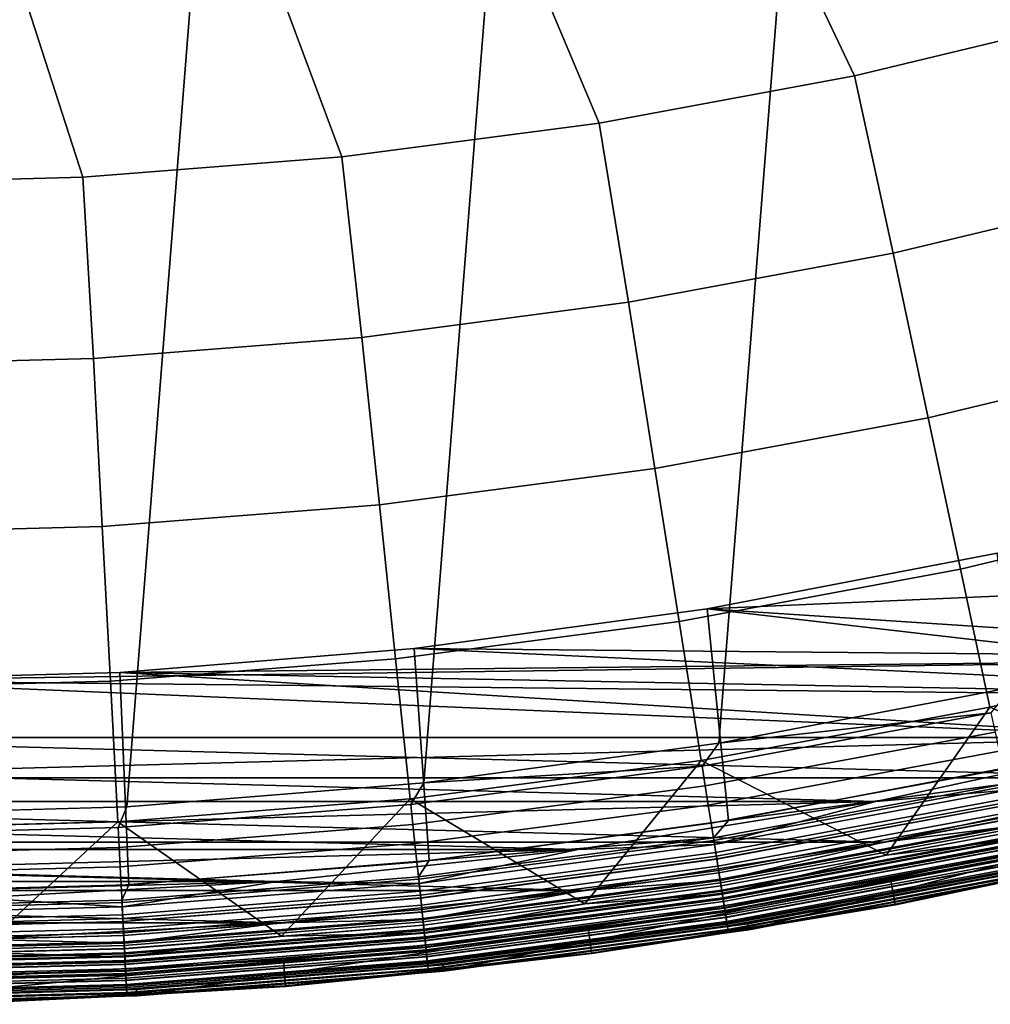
# Model space of a CAD drawing. Header units: metres. Extents: x -167 to 28, y -27 to 27.
# Tile 246 of 303: x 0.93 to 5.55, y -27.5 to -22.81. Entities that reach past the tile are written whole.
import ezdxf

# ---------------------------------------------------------------- set-up
doc = ezdxf.new("R2010")
doc.units = ezdxf.units.M
doc.layers.add('solid_12_065_021_XXX', color=7, linetype='CONTINUOUS')

msp = doc.modelspace()

# ---------------------------------------------------------------- linework, layer by layer
at = {"layer": 'solid_12_065_021_XXX'}
for points in [[(-4.207098, -26.262609, 0.2), (-0.022623, 26.597439, 0.2), (1.392003, 26.561003, 0.2), (-2.802653, -26.449375, 0.2)], [(2.802653, 26.449375, 0.2), (-1.392003, -26.561003, 0.2), (-2.802653, -26.449375, 0.2), (1.392003, 26.561003, 0.2)], [(4.207098, 26.262609, 0.2), (0.022623, -26.597439, 0.2), (-1.392003, -26.561003, 0.2), (2.802653, 26.449375, 0.2)], [(5.599999, 26.00124, 0.2), (1.438912, -26.558498, 0.2), (0.022623, -26.597439, 0.2), (4.207098, 26.262609, 0.2)], [(6.976521, 25.666178, 0.2), (2.851502, -26.444155, 0.2), (1.438912, -26.558498, 0.2), (5.599999, 26.00124, 0.2)], [(8.333064, 25.258354, 0.2), (4.255505, -26.254814, 0.2), (2.851502, -26.444155, 0.2), (6.976521, 25.666178, 0.2)], [(9.666076, 24.778851, 0.2), (5.647253, -25.991018, 0.2), (4.255505, -26.254814, 0.2), (8.333064, 25.258354, 0.2)], [(4.493735, -22.221415, 134.024979), (4.90078, -23.080256, 132.856903), (6.102175, -22.792089, 132.856903), (5.658919, -21.953623, 134.024979)], [(3.316054, -22.42741, 134.024979), (3.685947, -23.305141, 132.856903), (4.90078, -23.080256, 132.856903), (4.493735, -22.221415, 134.024979)], [(2.129151, -22.571035, 134.024979), (2.461009, -23.466131, 132.856903), (3.685947, -23.305141, 132.856903), (3.316054, -22.42741, 134.024979)], [(0.936326, -22.651892, 134.024979), (1.229323, -23.56278, 132.856903), (2.461009, -23.466131, 132.856903), (2.129151, -22.571035, 134.024979)], [(-0.259102, -22.669754, 134.024979), (-0.005734, -23.594826, 132.856903), (1.229323, -23.56278, 132.856903), (0.936326, -22.651892, 134.024979)], [(6.330273, -23.624901, 131.643692), (6.102175, -22.792089, 132.856903), (4.90078, -23.080256, 132.856903), (5.085166, -23.923824, 131.643692)], [(5.085166, -23.923824, 131.643692), (4.90078, -23.080256, 132.856903), (3.685947, -23.305141, 132.856903), (3.826121, -24.157175, 131.643692)], [(3.826121, -24.157175, 131.643692), (3.685947, -23.305141, 132.856903), (2.461009, -23.466131, 132.856903), (2.556588, -24.324312, 131.643692)], [(2.556588, -24.324312, 131.643692), (2.461009, -23.466131, 132.856903), (1.229323, -23.56278, 132.856903), (1.280048, -24.424778, 131.643692)], [(1.280048, -24.424778, 131.643692), (1.229323, -23.56278, 132.856903), (-0.005734, -23.594826, 132.856903), (0, -24.458296, 131.643692)], [(5.251734, -24.707466, 130.388458), (6.537626, -24.39875, 130.388458), (6.330273, -23.624901, 131.643692), (5.085166, -23.923824, 131.643692)], [(3.951448, -24.94846, 130.388458), (5.251734, -24.707466, 130.388458), (5.085166, -23.923824, 131.643692), (3.826121, -24.157175, 131.643692)], [(2.640331, -25.121071, 130.388458), (3.951448, -24.94846, 130.388458), (3.826121, -24.157175, 131.643692), (2.556588, -24.324312, 131.643692)], [(1.321977, -25.224829, 130.388458), (2.640331, -25.121071, 130.388458), (2.556588, -24.324312, 131.643692), (1.280048, -24.424778, 131.643692)], [(6.537626, -24.39875, 130.388458), (5.251734, -24.707466, 130.388458), (5.404921, -25.428152, 129.094391), (6.72832, -25.110432, 129.094391)], [(0, -25.259445, 130.388458), (1.321977, -25.224829, 130.388458), (1.280048, -24.424778, 131.643692), (0, -24.458296, 131.643692)], [(5.251734, -24.707466, 130.388458), (3.951448, -24.94846, 130.388458), (4.066707, -25.676174, 129.094391), (5.404921, -25.428152, 129.094391)], [(3.951448, -24.94846, 130.388458), (2.640331, -25.121071, 130.388458), (2.717346, -25.853821, 129.094391), (4.066707, -25.676174, 129.094391)], [(6.72832, -25.110432, 129.094391), (5.404921, -25.428152, 129.094391), (5.544335, -26.084044, 127.764793), (6.90187, -25.758129, 127.764793)], [(2.640331, -25.121071, 130.388458), (1.321977, -25.224829, 130.388458), (1.360538, -25.960604, 129.094391), (2.717346, -25.853821, 129.094391)], [(1.321977, -25.224829, 130.388458), (0, -25.259445, 130.388458), (0, -25.996231, 129.094391), (1.360538, -25.960604, 129.094391)], [(4.199464, -25.615786, 24.5), (5.580151, -25.350855, 24.5), (5.580103, -25.350868, 25), (4.199574, -25.615767, 25)], [(5.713675, -26.355589, 24.5), (5.580151, -25.350855, 24.5), (4.199464, -25.615786, 24.5), (4.30171, -26.622519, 24.5)], [(5.580122, -25.350863, 111.5), (4.199525, -25.615776, 111.5), (4.199574, -25.615767, 111), (5.580103, -25.350868, 111)], [(7.85253, -26.039099, 111.5), (4.199525, -25.615776, 111.5), (5.580122, -25.350863, 111.5), (9.227446, -25.584198, 111.5)], [(5.580103, -25.350868, 111), (4.199574, -25.615767, 111), (9.160177, -25.398642, 111)], [(5.580103, -25.350868, 25), (9.160177, -25.398642, 25), (7.795275, -25.850214, 25), (4.199574, -25.615767, 25)], [(4.199574, -25.615767, 111), (2.806523, -25.805571, 111), (7.795275, -25.850214, 111), (9.160177, -25.398642, 111)], [(5.404921, -25.428152, 129.094391), (4.066707, -25.676174, 129.094391), (4.171603, -26.338465, 127.764793), (5.544335, -26.084044, 127.764793)], [(2.806519, -25.805571, 24.5), (4.199464, -25.615786, 24.5), (4.199574, -25.615767, 25), (2.806523, -25.805571, 25)], [(4.30171, -26.622519, 24.5), (4.199464, -25.615786, 24.5), (2.806519, -25.805571, 24.5), (2.877889, -26.81382, 24.5)], [(4.199525, -25.615776, 111.5), (2.806533, -25.805567, 111.5), (2.806523, -25.805571, 111), (4.199574, -25.615767, 111)], [(2.806523, -25.805571, 25), (4.199574, -25.615767, 25), (7.795275, -25.850214, 25)], [(7.85253, -26.039099, 111.5), (2.806533, -25.805567, 111.5), (4.199525, -25.615776, 111.5)], [(4.066707, -25.676174, 129.094391), (2.717346, -25.853821, 129.094391), (2.787437, -26.520695, 127.764793), (4.171603, -26.338465, 127.764793)], [(6.90187, -25.758129, 127.764793), (5.544335, -26.084044, 127.764793), (6.469719, -26.48201, 126.423683)], [(2.806533, -25.805567, 111.5), (1.405294, -25.919666, 111.5), (1.405288, -25.919666, 111), (2.806523, -25.805571, 111)], [(2.806523, -25.805571, 111), (1.405288, -25.919666, 111), (7.795275, -25.850214, 111)], [(2.806523, -25.805571, 25), (7.795275, -25.850214, 25), (6.408318, -26.228485, 25), (1.405288, -25.919666, 25)], [(1.405356, -25.919664, 24.5), (2.806519, -25.805571, 24.5), (2.806523, -25.805571, 25), (1.405288, -25.919666, 25)], [(7.85253, -26.039099, 111.5), (1.405294, -25.919666, 111.5), (2.806533, -25.805567, 111.5)], [(2.877889, -26.81382, 24.5), (2.806519, -25.805571, 24.5), (1.405356, -25.919664, 24.5), (1.447469, -26.92894, 24.5)], [(0, -25.957735, 25), (6.408318, -26.228485, 25), (-6.408318, -26.228485, 25), (-7.795275, -25.850214, 25)], [(0, -25.957735, 111), (-6.408318, -26.228485, 111), (6.408318, -26.228485, 111), (7.795275, -25.850214, 111)], [(1.405288, -25.919666, 111), (0, -25.957735, 111), (7.795275, -25.850214, 111)], [(2.717346, -25.853821, 129.094391), (1.360538, -25.960604, 129.094391), (1.395631, -26.630232, 127.764793), (2.787437, -26.520695, 127.764793)], [(0, -25.957733, 24.5), (1.405356, -25.919664, 24.5), (1.405288, -25.919666, 25), (0, -25.957735, 25)], [(1.447469, -26.92894, 24.5), (1.405356, -25.919664, 24.5), (0, -25.957733, 24.5), (0.015909, -26.967806, 24.5)], [(1.405294, -25.919666, 111.5), (0, -25.957735, 111.5), (0, -25.957735, 111), (1.405288, -25.919666, 111)], [(0, -25.957735, 25), (1.405288, -25.919666, 25), (6.408318, -26.228485, 25)], [(7.85253, -26.039099, 111.5), (0, -25.957735, 111.5), (1.405294, -25.919666, 111.5)], [(6.455352, -26.42017, 111.5), (-7.852538, -26.039095, 111.5), (0, -25.957735, 111.5), (7.85253, -26.039099, 111.5)], [(1.360538, -25.960604, 129.094391), (0, -25.996231, 129.094391), (0, -26.666777, 127.764793), (1.395631, -26.630232, 127.764793)], [(5.549915, -26.110296, 0.205801), (4.255505, -26.254814, 0.2), (5.647253, -25.991018, 0.2)], [(6.455352, -26.42017, 111.5), (-6.45536, -26.420168, 111.5), (-7.852538, -26.039095, 111.5)], [(5.544335, -26.084044, 127.764793), (4.171603, -26.338465, 127.764793), (5.05112, -26.788809, 126.423683)], [(5.677934, -26.712578, 126.288391), (6.469719, -26.48201, 126.423683), (5.544335, -26.084044, 127.764793), (5.05112, -26.788809, 126.423683)], [(5.549915, -26.110296, 0.205801), (4.175802, -26.364973, 0.205801), (4.255505, -26.254814, 0.2)], [(5.569638, -26.203085, 0.223141), (4.190641, -26.458668, 0.223141), (4.175802, -26.364973, 0.205801), (5.549915, -26.110296, 0.205801)], [(-6.408318, -26.228485, 111), (-5.003234, -26.532389, 111), (6.408318, -26.228485, 111)], [(5.003234, -26.532389, 25), (-5.003234, -26.532389, 25), (-6.408318, -26.228485, 25)], [(6.408318, -26.228485, 25), (5.003234, -26.532389, 25), (-6.408318, -26.228485, 25)], [(-5.003234, -26.532389, 111), (5.003234, -26.532389, 111), (6.408318, -26.228485, 111)], [(5.588784, -26.293159, 0.25177), (4.205047, -26.54962, 0.25177), (4.190641, -26.458668, 0.223141), (5.569638, -26.203085, 0.223141)], [(5.62841, -26.479588, 110.994911), (6.408318, -26.228485, 111), (5.003234, -26.532389, 111)], [(5.628278, -26.478966, 25.004999), (5.003234, -26.532389, 25), (6.408318, -26.228485, 25)], [(4.175802, -26.364973, 0.205801), (2.851502, -26.444155, 0.2), (4.255505, -26.254814, 0.2)], [(5.607074, -26.37921, 0.291271), (4.218809, -26.636509, 0.291271), (4.205047, -26.54962, 0.25177), (5.588784, -26.293159, 0.25177)], [(4.171603, -26.338465, 127.764793), (2.787437, -26.520695, 127.764793), (3.618207, -27.019672, 126.423683)], [(4.175802, -26.364973, 0.205801), (2.790243, -26.547386, 0.205801), (2.851502, -26.444155, 0.2)], [(4.190641, -26.458668, 0.223141), (2.800159, -26.641727, 0.223141), (2.790243, -26.547386, 0.205801), (4.175802, -26.364973, 0.205801)], [(4.272124, -26.973129, 126.288391), (5.05112, -26.788809, 126.423683), (4.171603, -26.338465, 127.764793), (3.618207, -27.019672, 126.423683)], [(5.621719, -26.448109, 24.494911), (5.713675, -26.355589, 24.5), (4.30171, -26.622519, 24.5)], [(5.039947, -26.726315, 111.5), (-5.039955, -26.726313, 111.5), (-6.45536, -26.420168, 111.5)], [(6.455352, -26.42017, 111.5), (5.039947, -26.726315, 111.5), (-6.45536, -26.420168, 111.5)], [(5.624244, -26.459986, 0.34107), (4.231727, -26.718073, 0.34107), (4.218809, -26.636509, 0.291271), (5.607074, -26.37921, 0.291271)], [(5.664384, -26.648834, 111.503677), (5.039947, -26.726315, 111.5), (6.455352, -26.42017, 111.5)], [(1.397036, -26.657034, 0.205801), (1.438912, -26.558498, 0.2), (2.851502, -26.444155, 0.2), (2.790243, -26.547386, 0.205801)], [(4.205047, -26.54962, 0.25177), (2.809784, -26.733311, 0.25177), (2.800159, -26.641727, 0.223141), (4.190641, -26.458668, 0.223141)], [(4.229828, -26.706081, 24.494911), (5.621719, -26.448109, 24.494911), (4.30171, -26.622519, 24.5)], [(4.240743, -26.775, 24.479727), (5.636227, -26.516361, 24.479727), (5.621719, -26.448109, 24.494911), (4.229828, -26.706081, 24.494911)], [(5.640042, -26.534313, 0.400443), (4.243614, -26.793127, 0.400443), (4.231727, -26.718073, 0.34107), (5.624244, -26.459986, 0.34107)], [(4.398066, -27.143822, 24), (5.815101, -26.773209, 0.996509), (7.231786, -26.42577, 0.996509), (5.836513, -26.871273, 24)], [(5.628278, -26.478966, 25.004999), (4.234763, -26.737238, 25.004999), (5.003234, -26.532389, 25)], [(5.642789, -26.547237, 25.020092), (4.245681, -26.806175, 25.020092), (4.234763, -26.737238, 25.004999), (5.628278, -26.478966, 25.004999)], [(4.234862, -26.737867, 110.994911), (5.62841, -26.479588, 110.994911), (5.003234, -26.532389, 111)], [(4.245778, -26.806786, 110.979729), (5.642918, -26.54784, 110.979729), (5.62841, -26.479588, 110.994911), (4.234862, -26.737867, 110.994911)], [(-5.003234, -26.532389, 111), (-3.583898, -26.761084, 111), (5.003234, -26.532389, 111)], [(3.583897, -26.761084, 25), (-3.583898, -26.761084, 25), (-5.003234, -26.532389, 25)], [(5.003234, -26.532389, 25), (3.583897, -26.761084, 25), (-5.003234, -26.532389, 25)], [(-3.583898, -26.761084, 111), (3.583897, -26.761084, 111), (5.003234, -26.532389, 111)], [(0, -26.693617, 0.205801), (0.022623, -26.597439, 0.2), (1.438912, -26.558498, 0.2), (1.397036, -26.657034, 0.205801)], [(2.787437, -26.520695, 127.764793), (1.395631, -26.630232, 127.764793), (2.175038, -27.173946, 126.423683)], [(2.800159, -26.641727, 0.223141), (1.402001, -26.751766, 0.223141), (1.397036, -26.657034, 0.205801), (2.790243, -26.547386, 0.205801)], [(2.854605, -27.159748, 126.288391), (3.618207, -27.019672, 126.423683), (2.787437, -26.520695, 127.764793), (2.175038, -27.173946, 126.423683)], [(4.218809, -26.636509, 0.291271), (2.81898, -26.820801, 0.291271), (2.809784, -26.733311, 0.25177), (4.205047, -26.54962, 0.25177)], [(4.234862, -26.737867, 110.994911), (5.003234, -26.532389, 111), (3.583897, -26.761084, 111)], [(4.234763, -26.737238, 25.004999), (3.583897, -26.761084, 25), (5.003234, -26.532389, 25)], [(4.251209, -26.841078, 24.454756), (5.650136, -26.581802, 24.454756), (5.636227, -26.516361, 24.479727), (4.240743, -26.775, 24.479727)], [(5.654241, -26.601114, 0.468529), (4.254298, -26.860579, 0.468529), (4.243614, -26.793127, 0.400443), (5.640042, -26.534313, 0.400443)], [(5.656706, -26.612709, 25.044977), (4.256152, -26.872286, 25.044977), (4.245681, -26.806175, 25.020092), (5.642789, -26.547237, 25.020092)], [(4.256244, -26.872864, 110.954758), (5.656827, -26.613281, 110.954758), (5.642918, -26.54784, 110.979729), (4.245778, -26.806786, 110.979729)], [(4.261012, -26.902969, 24.420511), (5.663165, -26.643097, 24.420511), (5.650136, -26.581802, 24.454756), (4.251209, -26.841078, 24.454756)], [(5.666634, -26.659416, 0.544336), (4.263622, -26.919449, 0.544336), (4.254298, -26.860579, 0.468529), (5.654241, -26.601114, 0.468529)], [(5.094954, -27.021217, 111.80262), (6.525862, -26.711756, 111.80262), (6.496726, -26.592558, 125.863533), (5.072205, -26.900637, 125.863533)], [(5.689824, -26.768518, 126.006737), (5.072205, -26.900637, 125.863533), (6.496726, -26.592558, 125.863533)], [(1.395631, -26.630232, 127.764793), (0, -26.666777, 127.764793), (0.725699, -27.251192, 126.423683)], [(1.429261, -27.271925, 126.288391), (2.175038, -27.173946, 126.423683), (1.395631, -26.630232, 127.764793), (0.725699, -27.251192, 126.423683)], [(2.809784, -26.733311, 0.25177), (1.40682, -26.843725, 0.25177), (1.402001, -26.751766, 0.223141), (2.800159, -26.641727, 0.223141)], [(4.231727, -26.718073, 0.34107), (2.827612, -26.902929, 0.34107), (2.81898, -26.820801, 0.291271), (4.218809, -26.636509, 0.291271)], [(4.229828, -26.706081, 24.494911), (4.30171, -26.622519, 24.5), (2.877889, -26.81382, 24.5)], [(5.669744, -26.674046, 25.079142), (4.265962, -26.934221, 25.079142), (4.256152, -26.872286, 25.044977), (5.656706, -26.612709, 25.044977)], [(4.266046, -26.934755, 110.920509), (5.669856, -26.674574, 110.920509), (5.656827, -26.613281, 110.954758), (4.256244, -26.872864, 110.954758)], [(4.269951, -26.959412, 24.377687), (5.675046, -26.698994, 24.377687), (5.663165, -26.643097, 24.420511), (4.261012, -26.902969, 24.420511)], [(4.26193, -26.908764, 111.503677), (5.039947, -26.726315, 111.5), (5.664384, -26.648834, 111.503677)], [(4.26193, -26.908764, 111.503677), (5.664384, -26.648834, 111.503677), (5.673964, -26.693901, 111.51474), (4.269137, -26.954269, 111.51474)], [(1.402001, -26.751766, 0.223141), (0, -26.788479, 0.223141), (0, -26.693617, 0.205801), (1.397036, -26.657034, 0.205801)], [(5.67704, -26.708372, 0.626765), (4.271451, -26.968882, 0.626765), (4.263622, -26.919449, 0.544336), (5.666634, -26.659416, 0.544336)], [(5.681636, -26.729996, 25.121891), (4.274909, -26.990717, 25.121891), (4.265962, -26.934221, 25.079142), (5.669744, -26.674046, 25.079142)], [(4.274986, -26.991198, 110.877686), (5.681737, -26.730471, 110.877686), (5.669856, -26.674574, 110.920509), (4.266046, -26.934755, 110.920509)], [(4.269137, -26.954269, 111.51474), (5.673964, -26.693901, 111.51474), (5.683061, -26.7367, 111.532928), (4.275982, -26.997486, 111.532928)], [(4.277845, -27.009253, 24.32716), (5.685538, -26.748352, 24.32716), (5.675046, -26.698994, 24.377687), (4.269951, -26.959412, 24.377687)], [(3.610218, -26.956692, 111.5), (-3.610226, -26.95669, 111.5), (-5.039955, -26.726313, 111.5)], [(5.039947, -26.726315, 111.5), (3.610218, -26.956692, 111.5), (-5.039955, -26.726313, 111.5)], [(2.81898, -26.820801, 0.291271), (1.411424, -26.931578, 0.291271), (1.40682, -26.843725, 0.25177), (2.809784, -26.733311, 0.25177)], [(2.826343, -26.890854, 24.494911), (4.229828, -26.706081, 24.494911), (2.877889, -26.81382, 24.5)], [(2.833636, -26.960249, 24.479727), (4.240743, -26.775, 24.479727), (4.229828, -26.706081, 24.494911), (2.826343, -26.890854, 24.494911)], [(4.243614, -26.793127, 0.400443), (2.835555, -26.9785, 0.400443), (2.827612, -26.902929, 0.34107), (4.231727, -26.718073, 0.34107)], [(4.234763, -26.737238, 25.004999), (2.82964, -26.922226, 25.004999), (3.583897, -26.761084, 25)], [(4.245681, -26.806175, 25.020092), (2.836936, -26.99164, 25.020092), (2.82964, -26.922226, 25.004999), (4.234763, -26.737238, 25.004999)], [(2.829706, -26.922859, 110.994911), (4.234862, -26.737867, 110.994911), (3.583897, -26.761084, 111)], [(2.837, -26.992254, 110.979729), (4.245778, -26.806786, 110.979729), (4.234862, -26.737867, 110.994911), (2.829706, -26.922859, 110.994911)], [(4.26193, -26.908764, 111.503677), (3.610218, -26.956692, 111.5), (5.039947, -26.726315, 111.5)], [(5.685308, -26.747271, 0.714617), (4.277672, -27.00816, 0.714617), (4.271451, -26.968882, 0.626765), (5.67704, -26.708372, 0.626765)], [(4.272124, -26.973129, 126.288391), (5.677934, -26.712578, 126.288391), (5.05112, -26.788809, 126.423683)], [(4.277655, -27.008051, 126.148933), (5.685285, -26.747162, 126.148933), (5.677934, -26.712578, 126.288391), (4.272124, -26.973129, 126.288391)], [(5.692142, -26.779419, 25.172354), (4.282814, -27.040623, 25.172354), (4.274909, -26.990717, 25.121891), (5.681636, -26.729996, 25.121891)], [(4.28288, -27.041039, 110.827164), (5.692229, -26.779831, 110.827164), (5.681737, -26.730471, 110.877686), (4.274986, -26.991198, 110.877686)], [(4.275982, -26.997486, 111.532928), (5.683061, -26.7367, 111.532928), (5.69145, -26.776165, 111.55777), (4.282293, -27.037336, 111.55777)], [(4.281071, -27.029615, 126.006737), (5.689824, -26.768518, 126.006737), (5.685285, -26.747162, 126.148933), (4.277655, -27.008051, 126.148933)], [(5.691318, -26.775547, 0.806616), (4.282195, -27.036713, 0.806616), (4.277672, -27.00816, 0.714617), (5.685308, -26.747271, 0.714617)], [(4.284533, -27.051477, 24.26996), (5.694426, -26.790169, 24.26996), (5.685538, -26.748352, 24.32716), (4.277845, -27.009253, 24.32716)], [(5.716331, -26.893227, 111.755402), (6.525862, -26.711756, 111.80262), (5.094954, -27.021217, 111.80262)], [(5.09544, -27.023813, 25.5), (6.526484, -26.714321, 25.5), (6.526484, -26.714321, 110.5), (5.09544, -27.023813, 110.5)], [(5.716532, -26.894171, 110.570518), (5.09544, -27.023813, 110.5), (6.526484, -26.714321, 110.5)], [(5.716513, -26.894081, 25.428843), (6.526484, -26.714321, 25.5), (5.09544, -27.023813, 25.5)], [(-3.583898, -26.761084, 111), (-2.154378, -26.91391, 111), (3.583897, -26.761084, 111)], [(2.154377, -26.91391, 25), (-2.154378, -26.91391, 25), (-3.583898, -26.761084, 25)], [(3.583897, -26.761084, 25), (2.154377, -26.91391, 25), (-3.583898, -26.761084, 25)], [(-2.154378, -26.91391, 111), (2.154377, -26.91391, 111), (3.583897, -26.761084, 111)], [(1.40682, -26.843725, 0.25177), (0, -26.880564, 0.25177), (0, -26.788479, 0.223141), (1.402001, -26.751766, 0.223141)], [(2.829706, -26.922859, 110.994911), (3.583897, -26.761084, 111), (2.154377, -26.91391, 111)], [(2.82964, -26.922226, 25.004999), (2.154377, -26.91391, 25), (3.583897, -26.761084, 25)], [(2.84063, -27.026785, 24.454756), (4.251209, -26.841078, 24.454756), (4.240743, -26.775, 24.479727), (2.833636, -26.960249, 24.479727)], [(4.254298, -26.860579, 0.468529), (2.842693, -27.046419, 0.468529), (2.835555, -26.9785, 0.400443), (4.243614, -26.793127, 0.400443)], [(2.946919, -27.339455, 24), (4.381932, -27.044754, 0.996509), (5.815101, -26.773209, 0.996509), (4.398066, -27.143822, 24)], [(4.281071, -27.029615, 126.006737), (5.072205, -26.900637, 125.863533), (5.689824, -26.768518, 126.006737)], [(5.694983, -26.792789, 0.901425), (4.284952, -27.054125, 0.901425), (4.282195, -27.036713, 0.806616), (5.691318, -26.775547, 0.806616)], [(4.282293, -27.037336, 111.55777), (5.69145, -26.776165, 111.55777), (5.69892, -26.811312, 111.588661), (4.287914, -27.072826, 111.588661)], [(5.701045, -26.821306, 25.2295), (4.289513, -27.082918, 25.2295), (4.282814, -27.040623, 25.172354), (5.692142, -26.779419, 25.172354)], [(4.289567, -27.083261, 110.769958), (5.701117, -26.821646, 110.769958), (5.692229, -26.779831, 110.827164), (4.28288, -27.041039, 110.827164)], [(4.289877, -27.08522, 24.207253), (5.70153, -26.823587, 24.207253), (5.694426, -26.790169, 24.26996), (4.284533, -27.051477, 24.26996)], [(5.694983, -26.792789, 0.901425), (4.381932, -27.044754, 0.996509), (4.284952, -27.054125, 0.901425)], [(5.694983, -26.792789, 0.901425), (5.815101, -26.773209, 0.996509), (4.381932, -27.044754, 0.996509)], [(1.411424, -26.931578, 0.291271), (0, -26.968536, 0.291271), (0, -26.880564, 0.25177), (1.40682, -26.843725, 0.25177)], [(2.827612, -26.902929, 0.34107), (1.415746, -27.014046, 0.34107), (1.411424, -26.931578, 0.291271), (2.81898, -26.820801, 0.291271)], [(1.415111, -27.001921, 24.494911), (2.826343, -26.890854, 24.494911), (2.877889, -26.81382, 24.5), (1.447469, -26.92894, 24.5)], [(4.256152, -26.872286, 25.044977), (2.843932, -27.058208, 25.044977), (2.836936, -26.99164, 25.020092), (4.245681, -26.806175, 25.020092)], [(2.843993, -27.05879, 110.954758), (4.256244, -26.872864, 110.954758), (4.245778, -26.806786, 110.979729), (2.837, -26.992254, 110.979729)], [(2.84718, -27.089104, 24.420511), (4.261012, -26.902969, 24.420511), (4.251209, -26.841078, 24.454756), (2.84063, -27.026785, 24.454756)], [(4.287914, -27.072826, 111.588661), (5.69892, -26.811312, 111.588661), (5.705287, -26.841263, 111.624825), (4.292705, -27.103069, 111.624825)], [(5.708165, -26.854805, 25.292162), (4.29487, -27.116743, 25.292162), (4.289513, -27.082918, 25.2295), (5.701045, -26.821306, 25.2295)], [(4.294912, -27.117006, 110.707253), (5.70822, -26.855064, 110.707253), (5.701117, -26.821646, 110.769958), (4.289567, -27.083261, 110.769958)], [(4.29377, -27.109798, 24.140318), (5.706703, -26.847927, 24.140318), (5.70153, -26.823587, 24.207253), (4.289877, -27.08522, 24.207253)], [(4.292705, -27.103069, 111.624825), (5.705287, -26.841263, 111.624825), (5.71039, -26.865271, 111.665352), (4.296544, -27.127312, 111.665352)], [(4.393169, -27.114223, 24), (4.398066, -27.143822, 24), (5.836513, -26.871273, 24), (5.830233, -26.841938, 24)], [(5.709841, -26.862692, 24.07052), (4.393169, -27.114223, 24), (5.830233, -26.841938, 24)], [(1.418763, -27.071602, 24.479727), (2.833636, -26.960249, 24.479727), (2.826343, -26.890854, 24.494911), (1.415111, -27.001921, 24.494911)], [(4.263622, -26.919449, 0.544336), (2.848923, -27.105698, 0.544336), (2.842693, -27.046419, 0.468529), (4.254298, -26.860579, 0.468529)], [(4.265962, -26.934221, 25.079142), (2.850487, -27.120573, 25.079142), (2.843932, -27.058208, 25.044977), (4.256152, -26.872286, 25.044977)], [(2.850543, -27.121109, 110.920509), (4.266046, -26.934755, 110.920509), (4.256244, -26.872864, 110.954758), (2.843993, -27.05879, 110.954758)], [(4.296132, -27.124706, 24.07052), (5.709841, -26.862692, 24.07052), (5.706703, -26.847927, 24.140318), (4.29377, -27.109798, 24.140318)], [(5.713356, -26.879229, 25.359066), (4.298776, -27.141405, 25.359066), (4.29487, -27.116743, 25.292162), (5.708165, -26.854805, 25.292162)], [(4.298805, -27.141584, 110.64032), (5.713394, -26.879406, 110.64032), (5.70822, -26.855064, 110.707253), (4.294912, -27.117006, 110.707253)], [(4.296132, -27.124706, 24.07052), (4.393169, -27.114223, 24), (5.709841, -26.862692, 24.07052)], [(4.296544, -27.127312, 111.665352), (5.71039, -26.865271, 111.665352), (5.714102, -26.882736, 111.709244), (4.299337, -27.144949, 111.709244)], [(5.716513, -26.894081, 25.428843), (4.301152, -27.156403, 25.428843), (4.298776, -27.141405, 25.359066), (5.713356, -26.879229, 25.359066)], [(4.301166, -27.156492, 110.570518), (5.716532, -26.894171, 110.570518), (5.713394, -26.879406, 110.64032), (4.298805, -27.141584, 110.64032)], [(4.299337, -27.144949, 111.709244), (5.714102, -26.882736, 111.709244), (5.716331, -26.893227, 111.755402), (4.301015, -27.155539, 111.755402)], [(-2.154378, -26.91391, 111), (-0.718785, -26.990431, 111), (2.154377, -26.91391, 111)], [(2.154377, -26.91391, 25), (0.718784, -26.990431, 25), (-2.154378, -26.91391, 25)], [(-0.718785, -26.990431, 111), (0.718784, -26.990431, 111), (2.154377, -26.91391, 111)], [(0, -27.038977, 24.494911), (1.415111, -27.001921, 24.494911), (1.447469, -26.92894, 24.5), (0.015909, -26.967806, 24.5)], [(1.415746, -27.014046, 0.34107), (0, -27.051117, 0.34107), (0, -26.968536, 0.291271), (1.411424, -26.931578, 0.291271)], [(1.416795, -27.034058, 110.994911), (2.154377, -26.91391, 111), (0.718784, -26.990431, 111)], [(1.416762, -27.033422, 25.004999), (0.718784, -26.990431, 25), (2.154377, -26.91391, 25)], [(2.835555, -26.9785, 0.400443), (1.419723, -27.08993, 0.400443), (1.415746, -27.014046, 0.34107), (2.827612, -26.902929, 0.34107)], [(2.82964, -26.922226, 25.004999), (1.416762, -27.033422, 25.004999), (2.154377, -26.91391, 25)], [(2.836936, -26.99164, 25.020092), (1.420414, -27.103123, 25.020092), (1.416762, -27.033422, 25.004999), (2.82964, -26.922226, 25.004999)], [(1.416795, -27.034058, 110.994911), (2.829706, -26.922859, 110.994911), (2.154377, -26.91391, 111)], [(1.420447, -27.103739, 110.979729), (2.837, -26.992254, 110.979729), (2.829706, -26.922859, 110.994911), (1.416795, -27.034058, 110.994911)], [(2.853153, -27.145937, 24.377687), (4.269951, -26.959412, 24.377687), (4.261012, -26.902969, 24.420511), (2.84718, -27.089104, 24.420511)], [(2.847793, -27.094938, 111.503677), (3.610218, -26.956692, 111.5), (4.26193, -26.908764, 111.503677)], [(2.847793, -27.094938, 111.503677), (4.26193, -26.908764, 111.503677), (4.269137, -26.954269, 111.51474), (2.852609, -27.140759, 111.51474)], [(4.271451, -26.968882, 0.626765), (2.854155, -27.155472, 0.626765), (2.848923, -27.105698, 0.544336), (4.263622, -26.919449, 0.544336)], [(4.274909, -26.990717, 25.121891), (2.856466, -27.17746, 25.121891), (2.850487, -27.120573, 25.079142), (4.265962, -26.934221, 25.079142)], [(2.856517, -27.177942, 110.877686), (4.274986, -26.991198, 110.877686), (4.266046, -26.934755, 110.920509), (2.850543, -27.121109, 110.920509)], [(3.649604, -27.254086, 111.80262), (5.094954, -27.021217, 111.80262), (5.072205, -26.900637, 125.863533), (3.633311, -27.132463, 125.863533)], [(4.281071, -27.029615, 126.006737), (3.633311, -27.132463, 125.863533), (5.072205, -26.900637, 125.863533)], [(4.301015, -27.155539, 111.755402), (5.716331, -26.893227, 111.755402), (5.094954, -27.021217, 111.80262)], [(5.716513, -26.894081, 25.428843), (5.09544, -27.023813, 25.5), (4.301152, -27.156403, 25.428843)], [(4.301166, -27.156492, 110.570518), (5.09544, -27.023813, 110.5), (5.716532, -26.894171, 110.570518)], [(2.170202, -27.110645, 111.5), (-2.170209, -27.110645, 111.5), (-3.610226, -26.95669, 111.5)], [(3.610218, -26.956692, 111.5), (2.170202, -27.110645, 111.5), (-3.610226, -26.95669, 111.5)], [(1.422264, -27.138412, 24.454756), (2.84063, -27.026785, 24.454756), (2.833636, -26.960249, 24.479727), (1.418763, -27.071602, 24.479727)], [(2.842693, -27.046419, 0.468529), (1.423297, -27.158129, 0.468529), (1.419723, -27.08993, 0.400443), (2.835555, -26.9785, 0.400443)], [(2.847793, -27.094938, 111.503677), (2.170202, -27.110645, 111.5), (3.610218, -26.956692, 111.5)], [(2.852609, -27.140759, 111.51474), (4.269137, -26.954269, 111.51474), (4.275982, -26.997486, 111.532928), (2.857183, -27.184275, 111.532928)], [(2.858428, -27.196123, 24.32716), (4.277845, -27.009253, 24.32716), (4.269951, -26.959412, 24.377687), (2.853153, -27.145937, 24.377687)], [(4.277672, -27.00816, 0.714617), (2.858312, -27.195023, 0.714617), (2.854155, -27.155472, 0.626765), (4.271451, -26.968882, 0.626765)], [(2.854605, -27.159748, 126.288391), (4.272124, -26.973129, 126.288391), (3.618207, -27.019672, 126.423683)], [(2.8583, -27.194912, 126.148933), (4.277655, -27.008051, 126.148933), (4.272124, -26.973129, 126.288391), (2.854605, -27.159748, 126.288391)], [(0, -27.071157, 110.994911), (1.416795, -27.034058, 110.994911), (0.718784, -26.990431, 111)], [(1.416762, -27.033422, 25.004999), (0, -27.07052, 25.004999), (0.718784, -26.990431, 25)], [(0, -27.108753, 24.479727), (1.418763, -27.071602, 24.479727), (1.415111, -27.001921, 24.494911), (0, -27.038977, 24.494911)], [(1.419723, -27.08993, 0.400443), (0, -27.127106, 0.400443), (0, -27.051117, 0.34107), (1.415746, -27.014046, 0.34107)], [(2.843932, -27.058208, 25.044977), (1.423918, -27.169966, 25.044977), (1.420414, -27.103123, 25.020092), (2.836936, -26.99164, 25.020092)], [(1.423948, -27.170549, 110.954758), (2.843993, -27.05879, 110.954758), (2.837, -26.992254, 110.979729), (1.420447, -27.103739, 110.979729)], [(1.425543, -27.200991, 24.420511), (2.84718, -27.089104, 24.420511), (2.84063, -27.026785, 24.454756), (1.422264, -27.138412, 24.454756)], [(4.282814, -27.040623, 25.172354), (2.861748, -27.227711, 25.172354), (2.856466, -27.17746, 25.121891), (4.274909, -26.990717, 25.121891)], [(2.861792, -27.228128, 110.827164), (4.28288, -27.041039, 110.827164), (4.274986, -26.991198, 110.877686), (2.856517, -27.177942, 110.877686)], [(2.857183, -27.184275, 111.532928), (4.275982, -26.997486, 111.532928), (4.282293, -27.037336, 111.55777), (2.8614, -27.224401, 111.55777)], [(2.860583, -27.216627, 126.006737), (4.281071, -27.029615, 126.006737), (4.277655, -27.008051, 126.148933), (2.8583, -27.194912, 126.148933)], [(4.282195, -27.036713, 0.806616), (2.861334, -27.223772, 0.806616), (2.858312, -27.195023, 0.714617), (4.277672, -27.00816, 0.714617)], [(2.862896, -27.238638, 24.26996), (4.284533, -27.051477, 24.26996), (4.277845, -27.009253, 24.32716), (2.858428, -27.196123, 24.32716)], [(2.860583, -27.216627, 126.006737), (3.633311, -27.132463, 125.863533), (4.281071, -27.029615, 126.006737)], [(4.301015, -27.155539, 111.755402), (5.094954, -27.021217, 111.80262), (3.649604, -27.254086, 111.80262)], [(3.649952, -27.256702, 25.5), (5.09544, -27.023813, 25.5), (5.09544, -27.023813, 110.5), (3.649952, -27.256702, 110.5)], [(4.301166, -27.156492, 110.570518), (3.649952, -27.256702, 110.5), (5.09544, -27.023813, 110.5)], [(4.301152, -27.156403, 25.428843), (5.09544, -27.023813, 25.5), (3.649952, -27.256702, 25.5)], [(1.420414, -27.103123, 25.020092), (0, -27.140318, 25.020092), (0, -27.07052, 25.004999), (1.416762, -27.033422, 25.004999)], [(0, -27.140934, 110.979729), (1.420447, -27.103739, 110.979729), (1.416795, -27.034058, 110.994911), (0, -27.071157, 110.994911)], [(0, -27.175655, 24.454756), (1.422264, -27.138412, 24.454756), (1.418763, -27.071602, 24.479727), (0, -27.108753, 24.479727)], [(2.848923, -27.105698, 0.544336), (1.426417, -27.217651, 0.544336), (1.423297, -27.158129, 0.468529), (2.842693, -27.046419, 0.468529)], [(2.850487, -27.120573, 25.079142), (1.427199, -27.232588, 25.079142), (1.423918, -27.169966, 25.044977), (2.843932, -27.058208, 25.044977)], [(1.427228, -27.233128, 110.920509), (2.850543, -27.121109, 110.920509), (2.843993, -27.05879, 110.954758), (1.423948, -27.170549, 110.954758)], [(1.488078, -27.457521, 24), (2.936342, -27.239639, 0.996509), (4.381932, -27.044754, 0.996509), (2.946919, -27.339455, 24)], [(4.284952, -27.054125, 0.901425), (2.863177, -27.241304, 0.901425), (2.861334, -27.223772, 0.806616), (4.282195, -27.036713, 0.806616)], [(2.8614, -27.224401, 111.55777), (4.282293, -27.037336, 111.55777), (4.287914, -27.072826, 111.588661), (2.865156, -27.260136, 111.588661)], [(4.289513, -27.082918, 25.2295), (2.866224, -27.270298, 25.2295), (2.861748, -27.227711, 25.172354), (4.282814, -27.040623, 25.172354)], [(2.86626, -27.270643, 110.769958), (4.289567, -27.083261, 110.769958), (4.28288, -27.041039, 110.827164), (2.861792, -27.228128, 110.827164)], [(2.866467, -27.272617, 24.207253), (4.289877, -27.08522, 24.207253), (4.284533, -27.051477, 24.26996), (2.862896, -27.238638, 24.26996)], [(4.284952, -27.054125, 0.901425), (2.936342, -27.239639, 0.996509), (2.863177, -27.241304, 0.901425)], [(2.865156, -27.260136, 111.588661), (4.287914, -27.072826, 111.588661), (4.292705, -27.103069, 111.624825), (2.868356, -27.290588, 111.624825)], [(4.284952, -27.054125, 0.901425), (4.381932, -27.044754, 0.996509), (2.936342, -27.239639, 0.996509)], [(2.170202, -27.110645, 111.5), (0.724059, -27.187731, 111.5), (-2.170209, -27.110645, 111.5)], [(1.423297, -27.158129, 0.468529), (0, -27.195398, 0.468529), (0, -27.127106, 0.400443), (1.419723, -27.08993, 0.400443)], [(1.423918, -27.169966, 25.044977), (0, -27.207253, 25.044977), (0, -27.140318, 25.020092), (1.420414, -27.103123, 25.020092)], [(0, -27.207838, 110.954758), (1.423948, -27.170549, 110.954758), (1.420447, -27.103739, 110.979729), (0, -27.140934, 110.979729)], [(1.425851, -27.206848, 111.503677), (0.724059, -27.187731, 111.5), (2.170202, -27.110645, 111.5)], [(1.428534, -27.258057, 24.377687), (2.853153, -27.145937, 24.377687), (2.84718, -27.089104, 24.420511), (1.425543, -27.200991, 24.420511)], [(1.425851, -27.206848, 111.503677), (2.170202, -27.110645, 111.5), (2.847793, -27.094938, 111.503677)], [(1.425851, -27.206848, 111.503677), (2.847793, -27.094938, 111.503677), (2.852609, -27.140759, 111.51474), (1.428262, -27.252857, 111.51474)], [(2.854155, -27.155472, 0.626765), (1.429036, -27.267632, 0.626765), (1.426417, -27.217651, 0.544336), (2.848923, -27.105698, 0.544336)], [(2.856466, -27.17746, 25.121891), (1.430193, -27.289709, 25.121891), (1.427199, -27.232588, 25.079142), (2.850487, -27.120573, 25.079142)], [(1.430218, -27.290195, 110.877686), (2.856517, -27.177942, 110.877686), (2.850543, -27.121109, 110.920509), (1.427228, -27.233128, 110.920509)], [(4.29487, -27.116743, 25.292162), (2.869803, -27.304358, 25.292162), (2.866224, -27.270298, 25.2295), (4.289513, -27.082918, 25.2295)], [(2.869831, -27.304623, 110.707253), (4.294912, -27.117006, 110.707253), (4.289567, -27.083261, 110.769958), (2.86626, -27.270643, 110.769958)], [(2.869069, -27.297363, 24.140318), (4.29377, -27.109798, 24.140318), (4.289877, -27.08522, 24.207253), (2.866467, -27.272617, 24.207253)], [(2.868356, -27.290588, 111.624825), (4.292705, -27.103069, 111.624825), (4.296544, -27.127312, 111.665352), (2.870922, -27.314999, 111.665352)], [(2.870646, -27.312376, 24.07052), (4.296132, -27.124706, 24.07052), (4.29377, -27.109798, 24.140318), (2.869069, -27.297363, 24.140318)], [(4.298776, -27.141405, 25.359066), (2.872414, -27.329189, 25.359066), (2.869803, -27.304358, 25.292162), (4.29487, -27.116743, 25.292162)], [(2.872432, -27.329369, 110.64032), (4.298805, -27.141584, 110.64032), (4.294912, -27.117006, 110.707253), (2.869831, -27.304623, 110.707253)], [(2.870646, -27.312376, 24.07052), (2.943694, -27.309629, 24), (4.296132, -27.124706, 24.07052)], [(2.943694, -27.309629, 24), (2.946919, -27.339455, 24), (4.398066, -27.143822, 24), (4.393169, -27.114223, 24)], [(4.296132, -27.124706, 24.07052), (2.943694, -27.309629, 24), (4.393169, -27.114223, 24)], [(0, -27.238319, 24.420511), (1.425543, -27.200991, 24.420511), (1.422264, -27.138412, 24.454756), (0, -27.175655, 24.454756)], [(1.426417, -27.217651, 0.544336), (0, -27.255003, 0.544336), (0, -27.195398, 0.468529), (1.423297, -27.158129, 0.468529)], [(1.427199, -27.232588, 25.079142), (0, -27.26996, 25.079142), (0, -27.207253, 25.044977), (1.423918, -27.169966, 25.044977)], [(0, -27.2705, 110.920509), (1.427228, -27.233128, 110.920509), (1.423948, -27.170549, 110.954758), (0, -27.207838, 110.954758)], [(1.428262, -27.252857, 111.51474), (2.852609, -27.140759, 111.51474), (2.857183, -27.184275, 111.532928), (1.430552, -27.296555, 111.532928)], [(1.431175, -27.308451, 24.32716), (2.858428, -27.196123, 24.32716), (2.853153, -27.145937, 24.377687), (1.428534, -27.258057, 24.377687)], [(2.858312, -27.195023, 0.714617), (1.431117, -27.307344, 0.714617), (1.429036, -27.267632, 0.626765), (2.854155, -27.155472, 0.626765)], [(1.429261, -27.271925, 126.288391), (2.854605, -27.159748, 126.288391), (2.175038, -27.173946, 126.423683)], [(1.431111, -27.307234, 126.148933), (2.8583, -27.194912, 126.148933), (2.854605, -27.159748, 126.288391), (1.429261, -27.271925, 126.288391)], [(2.193909, -27.409698, 111.80262), (3.649604, -27.254086, 111.80262), (3.633311, -27.132463, 125.863533), (2.184118, -27.28738, 125.863533)], [(2.860583, -27.216627, 126.006737), (2.184118, -27.28738, 125.863533), (3.633311, -27.132463, 125.863533)], [(2.870922, -27.314999, 111.665352), (4.296544, -27.127312, 111.665352), (4.299337, -27.144949, 111.709244), (2.872788, -27.332756, 111.709244)], [(4.301152, -27.156403, 25.428843), (2.874001, -27.34429, 25.428843), (2.872414, -27.329189, 25.359066), (4.298776, -27.141405, 25.359066)], [(2.87401, -27.344381, 110.570518), (4.301166, -27.156492, 110.570518), (4.298805, -27.141584, 110.64032), (2.872432, -27.329369, 110.64032)], [(2.872788, -27.332756, 111.709244), (4.299337, -27.144949, 111.709244), (4.301015, -27.155539, 111.755402), (2.873909, -27.343422, 111.755402)], [(2.873909, -27.343422, 111.755402), (4.301015, -27.155539, 111.755402), (3.649604, -27.254086, 111.80262)], [(4.301152, -27.156403, 25.428843), (3.649952, -27.256702, 25.5), (2.874001, -27.34429, 25.428843)], [(2.87401, -27.344381, 110.570518), (3.649952, -27.256702, 110.5), (4.301166, -27.156492, 110.570518)], [(0, -27.244184, 111.503677), (0.724059, -27.187731, 111.5), (1.425851, -27.206848, 111.503677)], [(0, -27.295464, 24.377687), (1.428534, -27.258057, 24.377687), (1.425543, -27.200991, 24.420511), (0, -27.238319, 24.420511)], [(0, -27.244184, 111.503677), (1.425851, -27.206848, 111.503677), (1.428262, -27.252857, 111.51474), (0, -27.290258, 111.51474)], [(1.429036, -27.267632, 0.626765), (0, -27.305052, 0.626765), (0, -27.255003, 0.544336), (1.426417, -27.217651, 0.544336)], [(2.861748, -27.227711, 25.172354), (1.432837, -27.340168, 25.172354), (1.430193, -27.289709, 25.121891), (2.856466, -27.17746, 25.121891)], [(1.43286, -27.340588, 110.827164), (2.861792, -27.228128, 110.827164), (2.856517, -27.177942, 110.877686), (1.430218, -27.290195, 110.877686)], [(1.430552, -27.296555, 111.532928), (2.857183, -27.184275, 111.532928), (2.8614, -27.224401, 111.55777), (1.432663, -27.336845, 111.55777)], [(1.432254, -27.329039, 126.006737), (2.860583, -27.216627, 126.006737), (2.8583, -27.194912, 126.148933), (1.431111, -27.307234, 126.148933)], [(2.861334, -27.223772, 0.806616), (1.43263, -27.336214, 0.806616), (1.431117, -27.307344, 0.714617), (2.858312, -27.195023, 0.714617)], [(1.433413, -27.351141, 24.26996), (2.862896, -27.238638, 24.26996), (2.858428, -27.196123, 24.32716), (1.431175, -27.308451, 24.32716)], [(1.432254, -27.329039, 126.006737), (2.184118, -27.28738, 125.863533), (2.860583, -27.216627, 126.006737)], [(1.430193, -27.289709, 25.121891), (0, -27.32716, 25.121891), (0, -27.26996, 25.079142), (1.427199, -27.232588, 25.079142)], [(0, -27.327646, 110.877686), (1.430218, -27.290195, 110.877686), (1.427228, -27.233128, 110.920509), (0, -27.2705, 110.920509)], [(0, -27.309353, 126.288391), (1.429261, -27.271925, 126.288391), (0.725699, -27.251192, 126.423683)], [(0, -27.290258, 111.51474), (1.428262, -27.252857, 111.51474), (1.430552, -27.296555, 111.532928), (0, -27.334015, 111.532928)], [(0, -27.345926, 24.32716), (1.431175, -27.308451, 24.32716), (1.428534, -27.258057, 24.377687), (0, -27.295464, 24.377687)], [(0.024201, -27.497803, 24), (1.482428, -27.357311, 0.996509), (2.936342, -27.239639, 0.996509), (1.488078, -27.457521, 24)], [(2.863177, -27.241304, 0.901425), (1.433553, -27.353819, 0.901425), (1.43263, -27.336214, 0.806616), (2.861334, -27.223772, 0.806616)], [(1.432663, -27.336845, 111.55777), (2.8614, -27.224401, 111.55777), (2.865156, -27.260136, 111.588661), (1.434544, -27.372728, 111.588661)], [(2.866224, -27.270298, 25.2295), (1.435079, -27.382933, 25.2295), (1.432837, -27.340168, 25.172354), (2.861748, -27.227711, 25.172354)], [(1.435097, -27.38328, 110.769958), (2.86626, -27.270643, 110.769958), (2.861792, -27.228128, 110.827164), (1.43286, -27.340588, 110.827164)], [(1.435201, -27.38526, 24.207253), (2.866467, -27.272617, 24.207253), (2.862896, -27.238638, 24.26996), (1.433413, -27.351141, 24.26996)], [(1.433553, -27.353819, 0.901425), (2.863177, -27.241304, 0.901425), (2.936342, -27.239639, 0.996509), (1.482428, -27.357311, 0.996509)], [(1.434544, -27.372728, 111.588661), (2.865156, -27.260136, 111.588661), (2.868356, -27.290588, 111.624825), (1.436146, -27.403305, 111.624825)], [(2.873909, -27.343422, 111.755402), (3.649604, -27.254086, 111.80262), (2.193909, -27.409698, 111.80262)], [(2.194118, -27.412331, 25.5), (3.649952, -27.256702, 25.5), (3.649952, -27.256702, 110.5), (2.194118, -27.412331, 110.5)], [(2.87401, -27.344381, 110.570518), (2.194118, -27.412331, 110.5), (3.649952, -27.256702, 110.5)], [(2.874001, -27.34429, 25.428843), (3.649952, -27.256702, 25.5), (2.194118, -27.412331, 25.5)], [(1.431117, -27.307344, 0.714617), (0, -27.34482, 0.714617), (0, -27.305052, 0.626765), (1.429036, -27.267632, 0.626765)], [(0, -27.344709, 126.148933), (1.431111, -27.307234, 126.148933), (1.429261, -27.271925, 126.288391), (0, -27.309353, 126.288391)], [(1.432837, -27.340168, 25.172354), (0, -27.377687, 25.172354), (0, -27.32716, 25.121891), (1.430193, -27.289709, 25.121891)], [(0, -27.378109, 110.827164), (1.43286, -27.340588, 110.827164), (1.430218, -27.290195, 110.877686), (0, -27.327646, 110.877686)], [(0, -27.334015, 111.532928), (1.430552, -27.296555, 111.532928), (1.432663, -27.336845, 111.55777), (0, -27.374361, 111.55777)], [(0, -27.366543, 126.006737), (1.432254, -27.329039, 126.006737), (1.431111, -27.307234, 126.148933), (0, -27.344709, 126.148933)], [(1.43263, -27.336214, 0.806616), (0, -27.373728, 0.806616), (0, -27.34482, 0.714617), (1.431117, -27.307344, 0.714617)], [(0, -27.388676, 24.26996), (1.433413, -27.351141, 24.26996), (1.431175, -27.308451, 24.32716), (0, -27.345926, 24.32716)], [(0.731995, -27.487614, 111.80262), (2.193909, -27.409698, 111.80262), (2.184118, -27.28738, 125.863533), (0.728729, -27.36495, 125.863533)], [(1.432254, -27.329039, 126.006737), (0.728729, -27.36495, 125.863533), (2.184118, -27.28738, 125.863533)], [(2.869803, -27.304358, 25.292162), (1.436871, -27.417131, 25.292162), (1.435079, -27.382933, 25.2295), (2.866224, -27.270298, 25.2295)], [(1.436885, -27.417397, 110.707253), (2.869831, -27.304623, 110.707253), (2.86626, -27.270643, 110.769958), (1.435097, -27.38328, 110.769958)], [(1.436503, -27.410109, 24.140318), (2.869069, -27.297363, 24.140318), (2.866467, -27.272617, 24.207253), (1.435201, -27.38526, 24.207253)], [(1.436146, -27.403305, 111.624825), (2.868356, -27.290588, 111.624825), (2.870922, -27.314999, 111.665352), (1.437431, -27.427816, 111.665352)], [(1.437293, -27.425182, 24.07052), (2.870646, -27.312376, 24.07052), (2.869069, -27.297363, 24.140318), (1.436503, -27.410109, 24.140318)], [(2.872414, -27.329189, 25.359066), (1.438178, -27.442066, 25.359066), (1.436871, -27.417131, 25.292162), (2.869803, -27.304358, 25.292162)], [(1.438187, -27.442247, 110.64032), (2.872432, -27.329369, 110.64032), (2.869831, -27.304623, 110.707253), (1.436885, -27.417397, 110.707253)], [(1.437293, -27.425182, 24.07052), (1.486505, -27.427563, 24), (2.870646, -27.312376, 24.07052)], [(1.486505, -27.427563, 24), (1.488078, -27.457521, 24), (2.946919, -27.339455, 24), (2.943694, -27.309629, 24)], [(2.870646, -27.312376, 24.07052), (1.486505, -27.427563, 24), (2.943694, -27.309629, 24)], [(-1.439125, -27.460133, 24), (0.024313, -27.397436, 0.996509), (1.482428, -27.357311, 0.996509), (0.024201, -27.497803, 24)], [(0, -27.366543, 126.006737), (0.728729, -27.36495, 125.863533), (1.432254, -27.329039, 126.006737)], [(1.433553, -27.353819, 0.901425), (0, -27.391357, 0.901425), (0, -27.373728, 0.806616), (1.43263, -27.336214, 0.806616)], [(0, -27.374361, 111.55777), (1.432663, -27.336845, 111.55777), (1.434544, -27.372728, 111.588661), (0, -27.410294, 111.588661)], [(1.435079, -27.382933, 25.2295), (0, -27.420511, 25.2295), (0, -27.377687, 25.172354), (1.432837, -27.340168, 25.172354)], [(0, -27.420858, 110.769958), (1.435097, -27.38328, 110.769958), (1.43286, -27.340588, 110.827164), (0, -27.378109, 110.827164)], [(0, -27.422842, 24.207253), (1.435201, -27.38526, 24.207253), (1.433413, -27.351141, 24.26996), (0, -27.388676, 24.26996)], [(0, -27.391357, 0.901425), (1.433553, -27.353819, 0.901425), (1.482428, -27.357311, 0.996509), (0.024313, -27.397436, 0.996509)], [(1.437431, -27.427816, 111.665352), (2.870922, -27.314999, 111.665352), (2.872788, -27.332756, 111.709244), (1.438365, -27.445648, 111.709244)], [(2.874001, -27.34429, 25.428843), (1.438972, -27.45723, 25.428843), (1.438178, -27.442066, 25.359066), (2.872414, -27.329189, 25.359066)], [(1.438977, -27.457321, 110.570518), (2.87401, -27.344381, 110.570518), (2.872432, -27.329369, 110.64032), (1.438187, -27.442247, 110.64032)], [(1.438365, -27.445648, 111.709244), (2.872788, -27.332756, 111.709244), (2.873909, -27.343422, 111.755402), (1.438927, -27.456356, 111.755402)], [(1.438927, -27.456356, 111.755402), (2.873909, -27.343422, 111.755402), (2.193909, -27.409698, 111.80262)], [(2.874001, -27.34429, 25.428843), (2.194118, -27.412331, 25.5), (1.438972, -27.45723, 25.428843)], [(1.438977, -27.457321, 110.570518), (2.194118, -27.412331, 110.5), (2.87401, -27.344381, 110.570518)], [(0, -27.410294, 111.588661), (1.434544, -27.372728, 111.588661), (1.436146, -27.403305, 111.624825), (0, -27.440912, 111.624825)], [(1.436871, -27.417131, 25.292162), (0, -27.454756, 25.292162), (0, -27.420511, 25.2295), (1.435079, -27.382933, 25.2295)], [(0, -27.455023, 110.707253), (1.436885, -27.417397, 110.707253), (1.435097, -27.38328, 110.769958), (0, -27.420858, 110.769958)], [(0, -27.447725, 24.140318), (1.436503, -27.410109, 24.140318), (1.435201, -27.38526, 24.207253), (0, -27.422842, 24.207253)], [(0, -27.440912, 111.624825), (1.436146, -27.403305, 111.624825), (1.437431, -27.427816, 111.665352), (0, -27.465456, 111.665352)], [(0, -27.46282, 24.07052), (1.437293, -27.425182, 24.07052), (1.436503, -27.410109, 24.140318), (0, -27.447725, 24.140318)], [(1.438178, -27.442066, 25.359066), (0, -27.479727, 25.359066), (0, -27.454756, 25.292162), (1.436871, -27.417131, 25.292162)], [(0, -27.479908, 110.64032), (1.438187, -27.442247, 110.64032), (1.436885, -27.417397, 110.707253), (0, -27.455023, 110.707253)], [(0, -27.46282, 24.07052), (0.024129, -27.467804, 24), (1.486505, -27.427563, 24), (1.437293, -27.425182, 24.07052)], [(0, -27.465456, 111.665352), (1.437431, -27.427816, 111.665352), (1.438365, -27.445648, 111.709244), (0, -27.483313, 111.709244)], [(1.438972, -27.45723, 25.428843), (0, -27.494911, 25.428843), (0, -27.479727, 25.359066), (1.438178, -27.442066, 25.359066)], [(0, -27.495001, 110.570518), (1.438977, -27.457321, 110.570518), (1.438187, -27.442247, 110.64032), (0, -27.479908, 110.64032)], [(0, -27.483313, 111.709244), (1.438365, -27.445648, 111.709244), (1.438927, -27.456356, 111.755402), (0, -27.494036, 111.755402)], [(0.024129, -27.467804, 24), (0.024201, -27.497803, 24), (1.488078, -27.457521, 24), (1.486505, -27.427563, 24)], [(1.438927, -27.456356, 111.755402), (2.193909, -27.409698, 111.80262), (0.731995, -27.487614, 111.80262)], [(0.732064, -27.490253, 25.5), (2.194118, -27.412331, 25.5), (2.194118, -27.412331, 110.5), (0.732064, -27.490253, 110.5)], [(1.438977, -27.457321, 110.570518), (0.732064, -27.490253, 110.5), (2.194118, -27.412331, 110.5)], [(1.438972, -27.45723, 25.428843), (2.194118, -27.412331, 25.5), (0.732064, -27.490253, 25.5)], [(0, -27.494036, 111.755402), (1.438927, -27.456356, 111.755402), (0.731995, -27.487614, 111.80262)], [(1.438972, -27.45723, 25.428843), (0.732064, -27.490253, 25.5), (0, -27.494911, 25.428843)], [(0, -27.495001, 110.570518), (0.732064, -27.490253, 110.5), (1.438977, -27.457321, 110.570518)]]:
    msp.add_3dface(points, dxfattribs=at)

doc.saveas('drawing.dxf')
